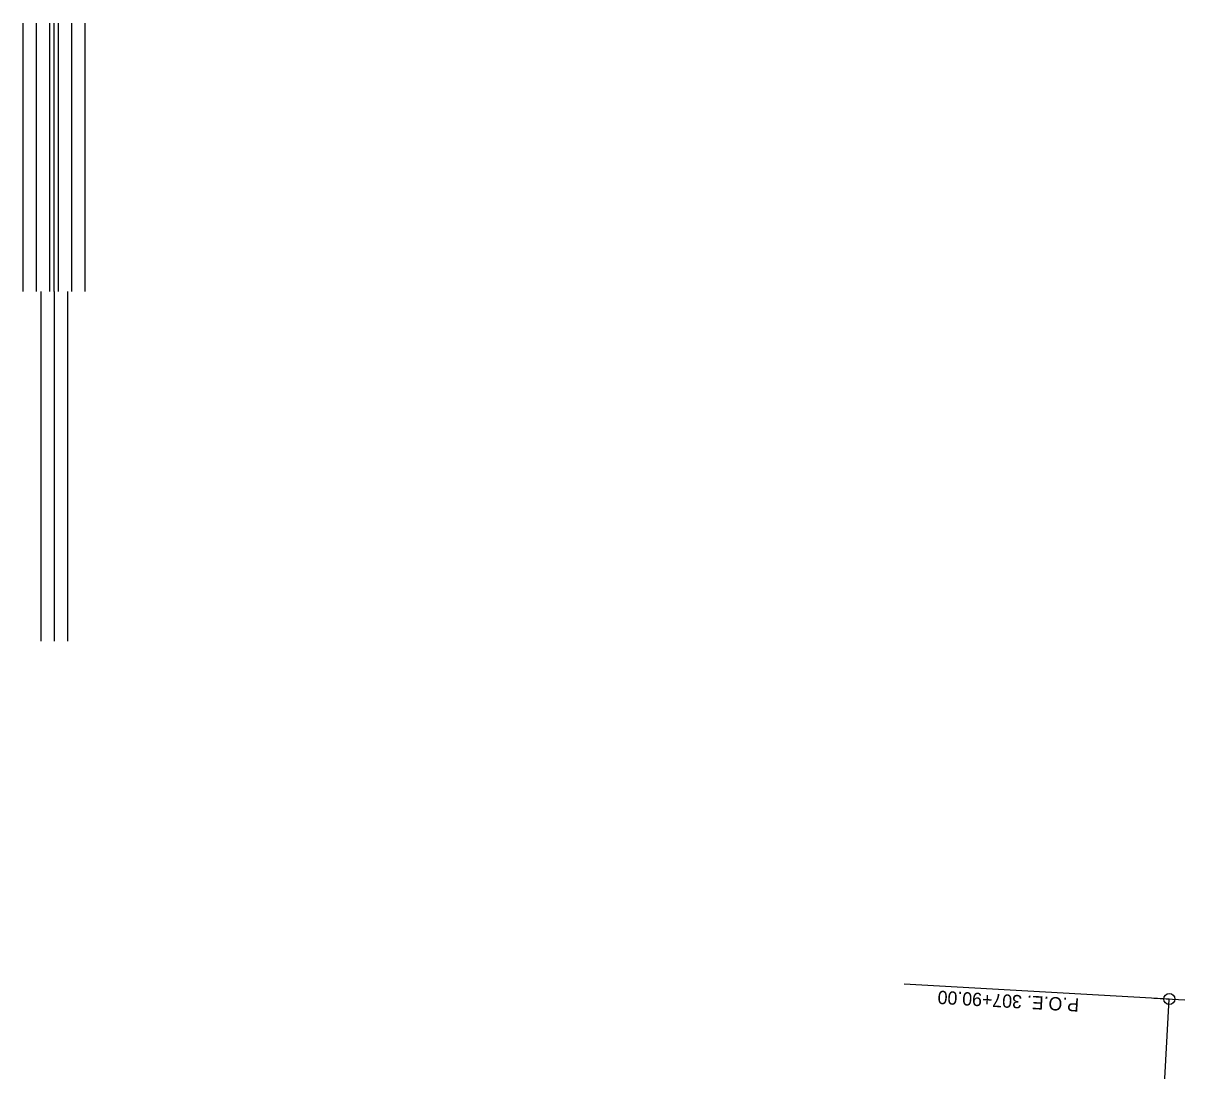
# Model space of a CAD drawing. Extents: x -70 to 701944, y -4 to 666871.
# Drawn here: x 663899 to 664424, y 657490 to 657964 of the extents above; entities that cross this region are included whole.
import ezdxf

# ---------------------------------------------------------------- set-up
doc = ezdxf.new("R2010")
doc.units = 0
for name, color, linetype in [('R_Draft', 7, 'Continuous'), ('R_Horz Alg', 7, 'Continuous'), ('R_Horz Alg Annot', 7, 'Continuous')]:
    doc.layers.add(name, color=color, linetype=linetype)

msp = doc.modelspace()

# ---------------------------------------------------------------- linework, layer by layer
at = {"layer": 'R_Draft'}
for p, q in [((663899.23, 657842.28), (663899.23, 657963.53)), ((663905.23, 657842.28), (663905.23, 657963.53)), ((663911.23, 657842.28), (663911.23, 657963.53)), ((663913.23, 657842.28), (663913.23, 657963.53)), ((663915.23, 657842.28), (663915.23, 657963.53)), ((663921.23, 657842.28), (663921.23, 657963.53)), ((663927.23, 657842.28), (663927.23, 657963.53)), ((663907.23, 657842.28), (663907.23, 657684.23)), ((663913.23, 657842.28), (663913.23, 657684.23)), ((663919.23, 657842.28), (663919.23, 657684.23))]:
    msp.add_line(p, q, dxfattribs=at)
at = {"layer": 'R_Horz Alg'}
msp.add_line((664392.83, 657081.68), (664417.37, 657522.58), dxfattribs=at)
msp.add_lwpolyline([(664410.38, 657522.97), (664424.36, 657522.2)], dxfattribs=at)
msp.add_lwpolyline([(664410.38, 657522.97), (664424.36, 657522.2)], dxfattribs=at)
msp.add_circle((664417.37, 657522.58), 2.5, dxfattribs=at)
at = {"layer": 'R_Horz Alg Annot'}
msp.add_lwpolyline([(664417.37, 657522.58), (664297.56, 657529.25)], dxfattribs=at)

# ---------------------------------------------------------------- texts
msp.add_text('P.O.E. 307+90.00', height=6, rotation=176.814, dxfattribs=at).set_placement((664376.73, 657522.84))

doc.saveas('drawing.dxf')
